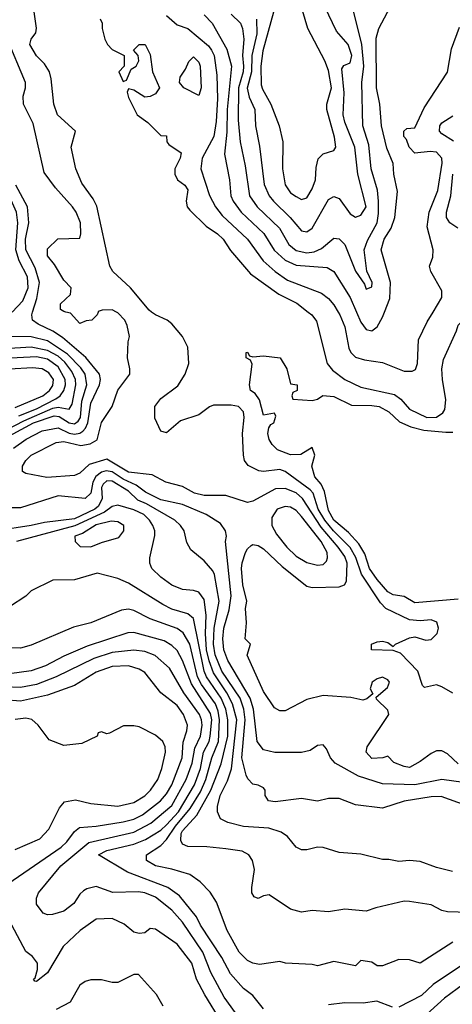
# Model space of a CAD drawing. Header units: inches. Extents: x 1793389 to 1900389, y 320802 to 470796.
# Tile 604 of 656: x 1856407 to 1858008, y 417437 to 421082. Entities that reach past the tile are written whole.
import ezdxf

# ---------------------------------------------------------------- set-up
doc = ezdxf.new("R2010")
doc.units = ezdxf.units.IN
doc.header["$MEASUREMENT"] = 0
doc.layers.add('B8451', color=7, linetype='Continuous')
doc.layers.add('B8452', color=7, linetype='Continuous')

msp = doc.modelspace()

# ---------------------------------------------------------------- linework, layer by layer
at = {"layer": 'B8451', "color": 2}
for points, elevation in [([(1856384.4, 419495.6), (1856431, 419529), (1856490, 419560.3), (1856550, 419571.5), (1856590, 419552), (1856610, 419547.6), (1856630, 419551.3), (1856640.8, 419559.2), (1856650.9, 419570), (1856658.9, 419590), (1856670, 419663), (1856703.1, 419730), (1856706.6, 419750), (1856703, 419770), (1856652.3, 419832.3), (1856565.2, 419905.2), (1856530, 419929.7), (1856475.2, 419955.2), (1856455.1, 419970), (1856451.8, 419990), (1856455, 420000)], 254), ([(1858030, 418327), (1857990, 418364), (1857970, 418375.3), (1857950, 418375.3), (1857930, 418365.2), (1857890, 418336), (1857850, 418314), (1857830, 418317.2), (1857792.5, 418332.5), (1857770, 418355.3), (1857750.9, 418349.1), (1857710, 418347), (1857689.3, 418370), (1857692.7, 418390), (1857774, 418510), (1857770, 418526), (1857727.3, 418567.3), (1857726, 418574), (1857768, 418610), (1857775.3, 418630), (1857770, 418638), (1857750, 418648), (1857730, 418642), (1857712, 418630), (1857704.7, 418604.7), (1857714, 418586), (1857692, 418568), (1857676.9, 418563.1), (1857632.7, 418572.7), (1857530, 418580.9), (1857470, 418566), (1857390, 418524), (1857370, 418524), (1857350, 418535.3), (1857310, 418595.3), (1857249.3, 418730), (1857262, 418770), (1857242, 418790), (1857246.6, 418850), (1857242.5, 418902.5), (1857247.8, 418930), (1857233.3, 418990), (1857228.5, 419050), (1857230, 419071.3), (1857242.4, 419110), (1857250, 419124), (1857264.4, 419135.6), (1857270, 419139.1), (1857290, 419136.3), (1857310, 419124), (1857378.3, 419058.3), (1857470, 418985.5), (1857490, 418980.5), (1857590, 418982.8), (1857609.3, 418990.7), (1857616.6, 419003.4), (1857619.8, 419070), (1857610, 419095.6), (1857586.4, 419130), (1857523, 419203), (1857453.7, 419310), (1857430.6, 419330.6), (1857390, 419346.9), (1857354.4, 419345.6), (1857270, 419299.5), (1857250, 419295.1), (1857170, 419320.7), (1857090, 419320.5), (1857054, 419330), (1857010, 419354), (1856948.7, 419370), (1856897.2, 419397.2), (1856810, 419407), (1856730, 419455.8), (1856664.6, 419435.4), (1856630, 419403.6), (1856610, 419395.1), (1856507.2, 419387.2), (1856430, 419402), (1856418, 419410), (1856417.2, 419430), (1856429.4, 419450), (1856449.5, 419470), (1856542.6, 419517.4), (1856570, 419520.2), (1856634, 419506), (1856668.2, 419511.8), (1856693.4, 419526.6), (1856710, 419591.3), (1856749.4, 419650.6), (1856770, 419711.3), (1856815.3, 419770), (1856815.3, 419790), (1856806, 419830), (1856808.7, 419890), (1856814, 419910), (1856805.2, 419950), (1856796, 419970), (1856770, 419997.2), (1856765.1, 420000)], 250), ([(1856697.3, 420000), (1856694, 419990), (1856674, 419970), (1856652.7, 419967.3), (1856630, 419958), (1856595.3, 419995.3), (1856577.6, 420000)], 250), ([(1858010, 418589.2), (1857970, 418612.7), (1857950, 418619.3), (1857906, 418610), (1857898, 418618), (1857880.9, 418670), (1857816.6, 418736.6), (1857790, 418746.6), (1857709.3, 418749.3), (1857708.7, 418770), (1857730, 418778.8), (1857750, 418781), (1857770, 418776), (1857790, 418762), (1857798, 418770), (1857850, 418794), (1857870, 418797.3), (1857910, 418785.5), (1857930, 418788), (1857952, 418810), (1857957, 418830), (1857951.5, 418851.5), (1857930, 418860.9), (1857890, 418857), (1857850, 418860.9), (1857762.9, 418902.9), (1857742.9, 418922.9), (1857671.7, 419030), (1857651.6, 419091.6), (1857630, 419128.4), (1857568.1, 419190), (1857536.5, 419230), (1857512.3, 419270), (1857492.9, 419330), (1857482.4, 419342.4), (1857390, 419409.7), (1857370, 419416.9), (1857310, 419409.6), (1857292.1, 419412.1), (1857252.5, 419432.5), (1857239, 419450), (1857236, 419470), (1857232.3, 419550), (1857238, 419610), (1857235.1, 419630), (1857217.2, 419650), (1857190, 419655.8), (1857125.1, 419654.9), (1857110, 419649.6), (1857070, 419619.6), (1857002.6, 419597.4), (1856950, 419552.7), (1856930, 419559), (1856907.3, 419607.3), (1856907.6, 419650), (1856930, 419680.5), (1856992.8, 419727.2), (1857019.3, 419770), (1857032.7, 419810), (1857029.2, 419870), (1857009.2, 419910), (1856970, 419956), (1856953.2, 419970), (1856910, 419989.6), (1856895.5, 420000)], 246), ([(1857475.4, 420000), (1857488.2, 419990), (1857505.8, 419965.8), (1857544.9, 419810), (1857564.8, 419784.8), (1857610, 419750.4), (1857670, 419721.6), (1857794.7, 419694.7), (1857818, 419678), (1857850, 419640.5), (1857914, 419610), (1857950, 419610.6), (1857973.1, 419626.9), (1857980.7, 419639.3), (1857984.8, 419675.2), (1857971.8, 419750), (1857969.7, 419790), (1857975.6, 419824.4), (1858024, 419930), (1858030, 419952), (1858050, 419972), (1858070, 419982), (1858085.4, 420000)], 246), ([(1857586.2, 420000), (1857592.2, 419990), (1857610, 419944.7), (1857625.8, 419865.8), (1857633.4, 419850), (1857650, 419833.4), (1857682.8, 419822.8), (1857750, 419812.7), (1857830, 419780.7), (1857859.3, 419780.7), (1857872.7, 419787.3), (1857879, 419810), (1857883.2, 419896.8), (1857915.9, 419964.1), (1857937.5, 420000)], 250), ([(1857653.6, 420000), (1857670, 419962.8), (1857690, 419936), (1857710, 419931), (1857730, 419944.7), (1857750, 419981), (1857757.4, 420000)], 254), ([(1856290, 419500.2), (1856458.9, 419590), (1856535.2, 419615.2), (1856553.8, 419613.8), (1856590, 419590.2), (1856610, 419586), (1856624.1, 419595.9), (1856632.6, 419610), (1856637, 419670), (1856655.1, 419730), (1856649.8, 419770), (1856633.7, 419793.7), (1856584.2, 419844.2), (1856510, 419892.9), (1856450, 419908.7), (1856369.7, 419909.7)], 258), ([(1856290, 419529.4), (1856422.2, 419597.8), (1856530, 419643.7), (1856550, 419647.8), (1856590, 419640.4), (1856600.8, 419659.2), (1856614.6, 419730), (1856613.8, 419750), (1856600, 419780), (1856574.3, 419814.3), (1856550, 419836.2), (1856510, 419857.8), (1856450.2, 419869.8), (1856350, 419863.5)], 262), ([(1858030, 418937), (1857870, 418923.6), (1857830, 418947), (1857790, 418952.7), (1857770, 418964.5), (1857730, 419009.7), (1857701.7, 419050), (1857685.2, 419105.2), (1857662, 419142), (1857623.7, 419183.7), (1857570, 419229.8), (1857550, 419265.6), (1857535.5, 419335.5), (1857522.5, 419362.5), (1857499.5, 419390), (1857488.7, 419430), (1857499, 419470), (1857490, 419498), (1857447.7, 419472.3), (1857410, 419471.6), (1857361.2, 419490), (1857341.2, 419510), (1857330, 419528.7), (1857326, 419550), (1857329.1, 419570.9), (1857336.5, 419583.5), (1857348, 419590), (1857354.6, 419614.6), (1857350, 419626), (1857310, 419618), (1857295.1, 419675.1), (1857278.9, 419698.9), (1857262, 419710), (1857258, 419730), (1857267.3, 419807.3), (1857262, 419822), (1857246, 419830), (1857246, 419850), (1857250, 419852), (1857258, 419838), (1857270, 419834), (1857310, 419838), (1857370.7, 419830.7), (1857396, 419790), (1857410, 419734), (1857434, 419730), (1857434, 419710), (1857418, 419702), (1857414, 419690), (1857418, 419678), (1857490, 419672), (1857510, 419678), (1857529.4, 419690.6), (1857570, 419686.8), (1857634.9, 419654.9), (1857710, 419654.4), (1857738, 419650), (1857774, 419630), (1857813.4, 419593.4), (1857854.5, 419574.5), (1857902.8, 419562.8), (1857984.9, 419555.1), (1858010, 419555.3)], 242), ([(1856404.1, 419615.9), (1856470, 419642.1), (1856541.2, 419678.8), (1856556.9, 419690), (1856570.6, 419709.4), (1856576.5, 419730), (1856575.3, 419750), (1856550, 419796.8), (1856510, 419825.3), (1856470, 419834.2), (1856350, 419827.8)], 266), ([(1856390, 419646.9), (1856493.3, 419690), (1856518, 419710), (1856530, 419728), (1856532.3, 419750), (1856514.7, 419774.7), (1856490, 419789.7), (1856454, 419794), (1856370, 419788.8)], 270), ([(1858130, 418246.6), (1857970, 418269.7), (1857870, 418249.8), (1857750, 418252.8), (1857661.3, 418281.3), (1857575.3, 418330), (1857557.2, 418350), (1857543.1, 418383.1), (1857530, 418398), (1857510, 418395.3), (1857482.8, 418377.2), (1857450, 418369), (1857350.9, 418369.1), (1857310, 418379), (1857285.6, 418410), (1857272.9, 418530), (1857260.3, 418570), (1857177.7, 418710), (1857162.8, 418750), (1857159.3, 418790), (1857162.4, 418830), (1857182.4, 418897.6), (1857189.8, 418950), (1857169.4, 419150), (1857172.7, 419170), (1857169.2, 419190), (1857150, 419217.2), (1857097.2, 419250), (1857010, 419288), (1856930, 419304.8), (1856872.9, 419332.9), (1856838.8, 419358.8), (1856790, 419381), (1856750, 419409), (1856727.3, 419412.7), (1856710, 419407), (1856688.7, 419391.3), (1856677.3, 419370), (1856670, 419329), (1856650, 419309.4), (1856550, 419319.5), (1856410, 419275.3), (1856355.1, 419275.1)], 254), ([(1858090, 418162), (1857967, 418207), (1857930, 418205.6), (1857830.5, 418189.5), (1857750, 418162.7), (1857650, 418176), (1857590, 418199.3), (1857550, 418199.3), (1857510, 418189.2), (1857450, 418199.5), (1857353.2, 418186.8), (1857328, 418190), (1857315.3, 418210), (1857315.3, 418230), (1857310, 418238), (1857290, 418248.7), (1857270, 418252.7), (1857251.5, 418271.5), (1857245.4, 418285.4), (1857228.9, 418350), (1857241.4, 418490), (1857237.3, 418530), (1857223.1, 418570), (1857155.3, 418670), (1857130.6, 418730.6), (1857125, 418770), (1857126.8, 418830), (1857145.1, 418930), (1857128, 419028), (1857121.7, 419041.7), (1857090, 419079.3), (1857040.2, 419120.2), (1857026.3, 419146.3), (1857016, 419190), (1857002.7, 419210), (1856980.9, 419230), (1856876.9, 419290), (1856844.1, 419304.1), (1856810, 419337.2), (1856750, 419373.6), (1856730, 419375.3), (1856716.7, 419363.3), (1856710.2, 419350), (1856712.9, 419310), (1856698.8, 419281.2), (1856685.3, 419270), (1856610, 419234.8), (1856498.7, 419221.3), (1856450, 419209.8), (1856194, 419170)], 258), ([(1858009.4, 417929.4), (1857950, 417944), (1857890, 417965.2), (1857850, 417969), (1857810, 417965.2), (1857773.2, 417973.2), (1857750, 417973.2), (1857670, 417993.2), (1857590, 417999), (1857530, 418017.2), (1857510, 418019), (1857470, 418009), (1857450, 418009), (1857430, 418019), (1857398, 418058), (1857374.7, 418074.7), (1857329.6, 418089.6), (1857235.6, 418095.6), (1857178, 418110), (1857150, 418124), (1857139.3, 418150), (1857139.5, 418170), (1857149.7, 418210), (1857176.1, 418263.9), (1857190.7, 418309.3), (1857210.6, 418490), (1857195.3, 418550), (1857174.2, 418590), (1857124.3, 418664.3), (1857108.3, 418708.3), (1857099.2, 418750), (1857095.2, 418810), (1857097.7, 418877.7), (1857090, 418935.3), (1857070, 418962.7), (1857050, 418969.4), (1857010, 418972.7), (1856970, 418989.4), (1856930, 419018), (1856896, 419050), (1856889.4, 419070), (1856889.4, 419090), (1856907.5, 419172.5), (1856907.6, 419190), (1856899.6, 419210), (1856887.6, 419230), (1856867, 419250), (1856830, 419267.3), (1856770, 419285.1), (1856750, 419280.7), (1856720.8, 419259.2), (1856611.2, 419208.8), (1856396, 419150)], 262), ([(1858150, 417775.1), (1857990, 417779), (1857970, 417784), (1857930, 417805.2), (1857850, 417817.2), (1857830, 417819), (1857725.4, 417794.6), (1857690, 417782), (1857610, 417789), (1857550, 417779), (1857490, 417784), (1857450, 417778), (1857410, 417789), (1857330, 417842), (1857310, 417839), (1857290, 417829.2), (1857274.6, 417834.6), (1857266, 417850), (1857266, 417870), (1857276.5, 417936.5), (1857269, 417970), (1857255.3, 417990), (1857230, 418004), (1857170, 418012.3), (1857100.1, 418020.1), (1857030, 418020.9), (1857009.6, 418029.6), (1857003.3, 418043.3), (1857005.1, 418070), (1857010, 418079.3), (1857063.2, 418136.8), (1857114.6, 418230), (1857153.1, 418326.9), (1857178.1, 418430), (1857177.3, 418490), (1857169.9, 418530), (1857152.3, 418570), (1857098, 418650), (1857089.8, 418670), (1857050, 418865.2), (1857030, 418882.9), (1856970, 418900.5), (1856937.5, 418917.5), (1856810, 418996), (1856770, 419013.2), (1856693.6, 419033.6), (1856610, 419008.7), (1856530, 419008), (1856450, 418968), (1856430, 418948), (1856370, 418909)], 266), ([(1858010, 417666.6), (1857890, 417589), (1857850, 417601.2), (1857810, 417602.7), (1857750, 417579.3), (1857730, 417579.3), (1857710, 417593.2), (1857670, 417599), (1857650, 417579), (1857570, 417595.3), (1857510, 417579), (1857490, 417584), (1857391.1, 417588.9), (1857370, 417595.3), (1857295.3, 417584.7), (1857270, 417589.3), (1857250, 417599.3), (1857219.5, 417630), (1857174.5, 417710), (1857135.6, 417815.6), (1857112.5, 417852.5), (1857075.3, 417890), (1857037.2, 417917.2), (1856970, 417937.6), (1856909.7, 417949.7), (1856877, 417970), (1856877, 417990), (1856930, 418025.3), (1856950, 418047.2), (1856983.5, 418096.5), (1857038.3, 418161.7), (1857076.3, 418223.7), (1857096.5, 418270), (1857118.8, 418350), (1857143.2, 418410), (1857147.1, 418490), (1857142, 418522), (1857131.4, 418550), (1857080.7, 418620.7), (1857065, 418650), (1857036.8, 418770), (1857012.6, 418812.6), (1856990, 418828), (1856890, 418864.2), (1856830, 418895.6), (1856810, 418899.6), (1856783.4, 418896.6), (1856670, 418849.5), (1856606.2, 418833.8), (1856450, 418766.6), (1856410, 418756), (1856330, 418758)], 270), ([(1857310, 417420.9), (1857270, 417469.2), (1857235.3, 417495.3), (1857187, 417550), (1857155.6, 417610), (1857076.2, 417730), (1857061.1, 417761.1), (1856998.4, 417838.4), (1856956, 417870), (1856806.5, 417926.5), (1856699, 417990), (1856730, 418006.8), (1856830, 418030.2), (1856873.1, 418046.9), (1856930, 418081.7), (1856950, 418101.7), (1856994.4, 418150), (1857054.2, 418250), (1857076.8, 418310), (1857088, 418370), (1857107.9, 418410), (1857112.3, 418430), (1857118.7, 418490), (1857113.9, 418513.9), (1857043.1, 418623.1), (1857009.8, 418709.8), (1856990, 418747), (1856970, 418765.6), (1856942.3, 418782.3), (1856830, 418813.6), (1856807.1, 418812.9), (1856657.3, 418762.7), (1856570, 418726.3), (1856502.8, 418690), (1856450, 418671.6), (1856370, 418661.1)], 274), ([(1857205.5, 417405.5), (1857163.6, 417463.6), (1857114.8, 417554.8), (1857084.8, 417630), (1857010, 417740.7), (1856970, 417785.1), (1856910, 417833.7), (1856870, 417849.7), (1856846.9, 417853.1), (1856751.6, 417851.6), (1856690, 417872.7), (1856655.2, 417864.8), (1856642.8, 417857.2), (1856630, 417845.2), (1856607.7, 417810), (1856570, 417782), (1856529, 417769), (1856510, 417768.7), (1856494.6, 417774.6), (1856470, 417808), (1856469.2, 417830), (1856477.2, 417850), (1856559.5, 417950), (1856663.5, 418036.5), (1856830, 418074.7), (1856892.7, 418107.3), (1856970, 418173.4), (1857023.5, 418270), (1857045.8, 418330), (1857054.8, 418385.2), (1857076.5, 418430), (1857082, 418470), (1857079.8, 418490), (1857072.3, 418510), (1857015.1, 418590), (1856961.5, 418681.5), (1856908.4, 418728.4), (1856870, 418743), (1856830, 418748.2), (1856750, 418739.8), (1856682.2, 418717.8), (1856542, 418650), (1856470, 418620.9), (1856410, 418609.8), (1856350, 418612.1)], 278), ([(1856344, 417870), (1856561.1, 418018.9), (1856581.8, 418038.2), (1856610, 418076.3), (1856628.5, 418091.5), (1856690, 418096.5), (1856790, 418113.1), (1856830, 418122.3), (1856861.8, 418138.2), (1856927.8, 418190), (1856950, 418216.4), (1856970.9, 418250), (1857008.4, 418350), (1857012.2, 418407.8), (1857026.3, 418450), (1857027.8, 418470), (1857013, 418510), (1856990, 418542.9), (1856929.7, 418589.7), (1856870, 418666), (1856850, 418678.4), (1856809.7, 418689.7), (1856750, 418688.2), (1856690, 418666.3), (1856610, 418617.6), (1856510, 418581.3), (1856410, 418559.1), (1856350, 418564)], 282), ([(1856390, 418010.6), (1856481.2, 418050), (1856514.9, 418085.1), (1856555.1, 418164.9), (1856572.9, 418187.1), (1856613.7, 418193.7), (1856670, 418180.7), (1856770, 418170.4), (1856830, 418184.4), (1856870, 418208.5), (1856891.6, 418230), (1856918.4, 418270), (1856933.6, 418310), (1856946.6, 418370), (1856946, 418390), (1856937.2, 418410), (1856910, 418434), (1856850, 418464), (1856830, 418468.7), (1856791.6, 418468.4), (1856739.6, 418440.4), (1856730, 418438), (1856710, 418446), (1856698, 418442), (1856694, 418430), (1856636.9, 418403.1), (1856570, 418395.3), (1856516.4, 418416.4), (1856475.3, 418470), (1856451.9, 418491.9), (1856430, 418497), (1856390, 418492)], 286), ([(1857153.3, 417373.3), (1857092.5, 417472.5), (1857062, 417530), (1857044.5, 417590), (1856990, 417659.3), (1856910, 417715.3), (1856890, 417718), (1856870, 417702), (1856850, 417699), (1856830, 417704), (1856794, 417734), (1856750, 417754.5), (1856690, 417752.7), (1856631, 417710), (1856568.5, 417651.5), (1856510, 417554), (1856470, 417522), (1856463.1, 417523.1), (1856458, 417530), (1856464.7, 417535.3), (1856473.6, 417566.4), (1856472.7, 417590), (1856454.2, 417614.2), (1856430, 417633.2), (1856378, 417730)], 282), ([(1858050, 417585.6), (1857937.3, 417510), (1857894.8, 417470), (1857810, 417426.6)], 274), ([(1858495.3, 417350), (1858544.2, 417470), (1858541.7, 417510), (1858512.3, 417592.3), (1858490, 417607.1), (1858430, 417605.1), (1858370, 417578.7), (1858290, 417555.4), (1858190, 417543.6), (1858110, 417519.7), (1858050, 417511.3), (1857980, 417460), (1857850, 417342)], 278), ([(1856938, 417430), (1856913.6, 417473.6), (1856847.3, 417547.3), (1856830, 417548), (1856770, 417518), (1856750, 417518), (1856710, 417528), (1856670, 417528), (1856650, 417522), (1856630, 417508), (1856594.4, 417445.6), (1856542, 417418)], 286), ([(1857787, 417427), (1857729, 417449), (1857678.5, 417441.5), (1857610, 417442.7), (1857550, 417435.1)], 274)]:
    msp.add_lwpolyline(points, dxfattribs=dict(at, elevation=elevation))
for points, elevation in [([(1857390, 419280.5), (1857360.7, 419270), (1857340.9, 419239.1), (1857340.5, 419210), (1857358, 419178), (1857395.8, 419130), (1857430, 419095.8), (1857470, 419072.2), (1857510, 419062.4), (1857530, 419065.5), (1857542.5, 419077.5), (1857547, 419090), (1857545.6, 419110), (1857522.6, 419150), (1857450, 419243.6), (1857430, 419265.6), (1857410, 419278)], 254), ([(1856746.3, 419226.3), (1856690, 419211.7), (1856639.6, 419180.4), (1856611.3, 419170), (1856612, 419150), (1856631.6, 419131.6), (1856670, 419131), (1856710, 419146.8), (1856774.2, 419165.8), (1856793.2, 419190), (1856792.7, 419210), (1856770, 419223.7)], 266)]:
    msp.add_lwpolyline(points, close=True, dxfattribs=dict(at, elevation=elevation))
at = {"layer": 'B8452', "color": 2}
for points, elevation in [([(1857190, 421103.1), (1857224.4, 421070), (1857232, 421050), (1857236.5, 421010), (1857232, 420950), (1857235.8, 420910), (1857234.3, 420890), (1857217.1, 420830), (1857215.6, 420710), (1857222.6, 420630), (1857241.2, 420541.2), (1857257.6, 420430), (1857286.4, 420390), (1857368.5, 420310), (1857403.1, 420250), (1857430, 420227.4), (1857470, 420219.6), (1857497, 420223), (1857524.4, 420235.6), (1857570, 420274), (1857590, 420270.8), (1857610.5, 420250), (1857650, 420151.3), (1857683.5, 420103.5), (1857690, 420084.7), (1857710, 420094), (1857712, 420110), (1857692, 420152), (1857682.4, 420230), (1857694.9, 420265.1), (1857729.8, 420330.2), (1857735.3, 420364.7), (1857735.6, 420410), (1857730.9, 420450.9), (1857708.4, 420530), (1857698.8, 420618.8), (1857677.6, 420690), (1857673.5, 420850), (1857681.4, 420910), (1857673.1, 420990), (1857624, 421190)], 258), ([(1857346, 421110), (1857306.6, 420966.6), (1857300.2, 420910), (1857301.2, 420841.2), (1857305.4, 420825.4), (1857337.1, 420770), (1857368, 420690), (1857380.7, 420630), (1857379.3, 420530), (1857390, 420471.3), (1857410, 420442), (1857430, 420427.7), (1857450, 420417.3), (1857470, 420422.8), (1857490, 420456), (1857501.6, 420490), (1857504.4, 420535.6), (1857512.1, 420567.9), (1857530, 420586), (1857570, 420598), (1857577.2, 420610), (1857572.1, 420647.9), (1857544.2, 420750), (1857543.6, 420770), (1857561.1, 420830), (1857550, 420894), (1857536.4, 420930), (1857473.3, 421050), (1857443.6, 421150)], 266), ([(1857757.4, 420000), (1857776.9, 420050), (1857779.7, 420110), (1857745.6, 420230), (1857755.6, 420270), (1857781.6, 420310), (1857796.2, 420350), (1857806, 420446), (1857792, 420510), (1857789.5, 420550), (1857766.3, 420606.3), (1857746.6, 420690), (1857739.7, 420770), (1857728.2, 420830), (1857726.5, 421013.5), (1857737, 421050), (1857789.2, 421150)], 254), ([(1856379.2, 420000), (1856418.3, 420041.7), (1856438.9, 420090), (1856435.5, 420130), (1856404.8, 420190), (1856392.4, 420230), (1856400.3, 420330), (1856395.8, 420370), (1856341.8, 420490), (1856292.1, 420570), (1856270, 420623.7), (1856263.5, 420650), (1856263.5, 420730), (1856252.3, 420770), (1856219.1, 420810), (1856130, 420868.5), (1856112.4, 420890), (1856090, 420961.2), (1856086.2, 421030), (1856075.4, 421070), (1856010, 421123.1)], 258), ([(1856895.5, 420000), (1856886.4, 420006.4), (1856817, 420090), (1856752, 420150), (1856740.5, 420170), (1856692.6, 420392.6), (1856679.4, 420419.4), (1856637.8, 420477.8), (1856615.6, 420530), (1856598, 420610), (1856613.2, 420670), (1856547.3, 420730), (1856533.3, 420770), (1856523.9, 420863.9), (1856517, 420890), (1856499.1, 420919.1), (1856470, 420949), (1856445.2, 420990), (1856449.3, 421010), (1856466.6, 421033.4), (1856469.4, 421050.6), (1856457.4, 421137.4)], 246), ([(1857284, 421084), (1857284.9, 421030), (1857266.2, 420950), (1857265.7, 420890), (1857249.3, 420829.3), (1857256.2, 420796.2), (1857278, 420750), (1857279.5, 420690), (1857294.7, 420614.7), (1857311.9, 420471.9), (1857330.4, 420430), (1857346.4, 420410), (1857408.4, 420350), (1857450, 420300.7), (1857470, 420297.3), (1857490, 420310.7), (1857550, 420417.3), (1857570, 420427.3), (1857590, 420421), (1857630, 420364), (1857650, 420350.8), (1857670, 420358.8), (1857689.5, 420390), (1857658.3, 420510), (1857647.3, 420610), (1857610, 420702.7), (1857604.4, 420730), (1857608.5, 420811.5), (1857599, 420901), (1857606.6, 420913.4), (1857630, 420922.8), (1857636.4, 420950), (1857622.9, 420990), (1857580.1, 421040.1), (1857536.2, 421130)], 262), ([(1856705.4, 421085.4), (1856712, 421070), (1856712, 421050), (1856722, 421010), (1856732, 420990), (1856750, 420972), (1856794, 420950), (1856794, 420910), (1856774, 420890), (1856790, 420854), (1856802, 420858), (1856820.2, 420899.8), (1856838, 420910), (1856848, 420930), (1856846, 420950), (1856828, 420970), (1856849.3, 420990.7), (1856871.3, 420990), (1856890, 420954), (1856899.1, 420890), (1856924.7, 420830), (1856910, 420808), (1856890, 420798), (1856870, 420795.3), (1856830, 420822), (1856810, 420826), (1856805.4, 420814.6), (1856810, 420794), (1856842, 420730), (1856882, 420702), (1856930, 420654), (1856950, 420652), (1856951.3, 420630), (1856959.8, 420619.8), (1857004.7, 420590), (1857000.7, 420570), (1856982, 420530), (1856982, 420510), (1856990.8, 420490), (1857018, 420470), (1857030, 420452), (1857022.8, 420410), (1857026.8, 420390), (1857036.7, 420376.7), (1857097.7, 420317.7), (1857139.1, 420290), (1857160.5, 420270), (1857187.5, 420227.5), (1857261.2, 420141.2), (1857366.8, 420066.8), (1857433, 420033), (1857475.4, 420000)], 246), ([(1856950, 421098.4), (1856990, 421063), (1857030, 421050.4), (1857105.4, 420985.4), (1857116.9, 420970), (1857127.4, 420950), (1857136.9, 420876.9), (1857139.7, 420790), (1857134.4, 420705.6), (1857125.2, 420650), (1857083.1, 420570), (1857077.6, 420530), (1857110, 420431), (1857132.4, 420390), (1857156.9, 420356.9), (1857250.4, 420270), (1857308, 420190), (1857353, 420150), (1857398, 420118), (1857524.7, 420070), (1857550.6, 420050), (1857570, 420027.3), (1857586.2, 420000)], 250), ([(1857090, 421100.5), (1857119.1, 421070), (1857173.8, 420973.8), (1857191.6, 420910), (1857175.4, 420750), (1857174, 420666), (1857165.1, 420585.1), (1857183.8, 420490), (1857188.7, 420430), (1857197, 420410), (1857226.7, 420370), (1857311.2, 420291.2), (1857349.3, 420229.3), (1857390, 420191.8), (1857430, 420173.1), (1857544.7, 420164.7), (1857570, 420150.5), (1857630, 420053.4), (1857653.6, 420000)], 254), ([(1857937.5, 420000), (1857970, 420054), (1857970, 420078), (1857929, 420150), (1857924, 420170), (1857936.6, 420203.4), (1857938, 420230), (1857915.6, 420315.6), (1857923, 420370), (1857954.8, 420450), (1857971.1, 420551.1), (1857969.4, 420570), (1857950, 420591.6), (1857925.8, 420594.2), (1857870, 420588), (1857849, 420610), (1857839, 420639), (1857829.2, 420650), (1857829, 420670), (1857840.4, 420679.6), (1857870, 420682), (1857903.6, 420756.4), (1857990, 420887.7), (1858005.2, 420974.8), (1858034.9, 421054.9)], 250), ([(1856577.6, 420000), (1856570, 420002), (1856558, 420010), (1856558, 420030), (1856595.3, 420064.7), (1856598, 420090), (1856570, 420118), (1856536, 420176), (1856510, 420208.7), (1856510, 420234), (1856548.4, 420271.6), (1856630, 420274), (1856634, 420290), (1856632.3, 420330), (1856616, 420370), (1856602.7, 420390), (1856540.1, 420460.1), (1856497.2, 420517.2), (1856457.6, 420697.6), (1856421.2, 420770), (1856420.2, 420799.8), (1856429, 420830), (1856429.2, 420850), (1856358, 421018)], 250), ([(1858012.8, 420632.8), (1857970, 420659.3), (1857960.9, 420670), (1857962.7, 420690), (1857970, 420701), (1858010, 420726)], 246), ([(1858029, 420310), (1857999, 420330), (1857987, 420350), (1857987.3, 420370), (1858003, 420430), (1858009.8, 420510)], 246), ([(1856455, 420000), (1856471.1, 420050), (1856481.1, 420110), (1856464, 420164), (1856429.8, 420230), (1856428.8, 420270), (1856441, 420330), (1856435.8, 420390), (1856392.4, 420470)], 254), ([(1856765.1, 420000), (1856750, 420008.7), (1856712.7, 420007.3), (1856698, 420002), (1856697.3, 420000)], 250)]:
    msp.add_lwpolyline(points, dxfattribs=dict(at, elevation=elevation))
at = {"layer": 'B8452', "color": 2, "elevation": 246}
msp.add_lwpolyline([(1857070, 420802), (1857015.3, 420830), (1856999, 420850), (1857001.2, 420870), (1857020.9, 420899.1), (1857032.9, 420927.1), (1857050, 420944.7), (1857070, 420924.7), (1857074.9, 420910), (1857079.1, 420830)], close=True, dxfattribs=at)

doc.saveas('drawing.dxf')
